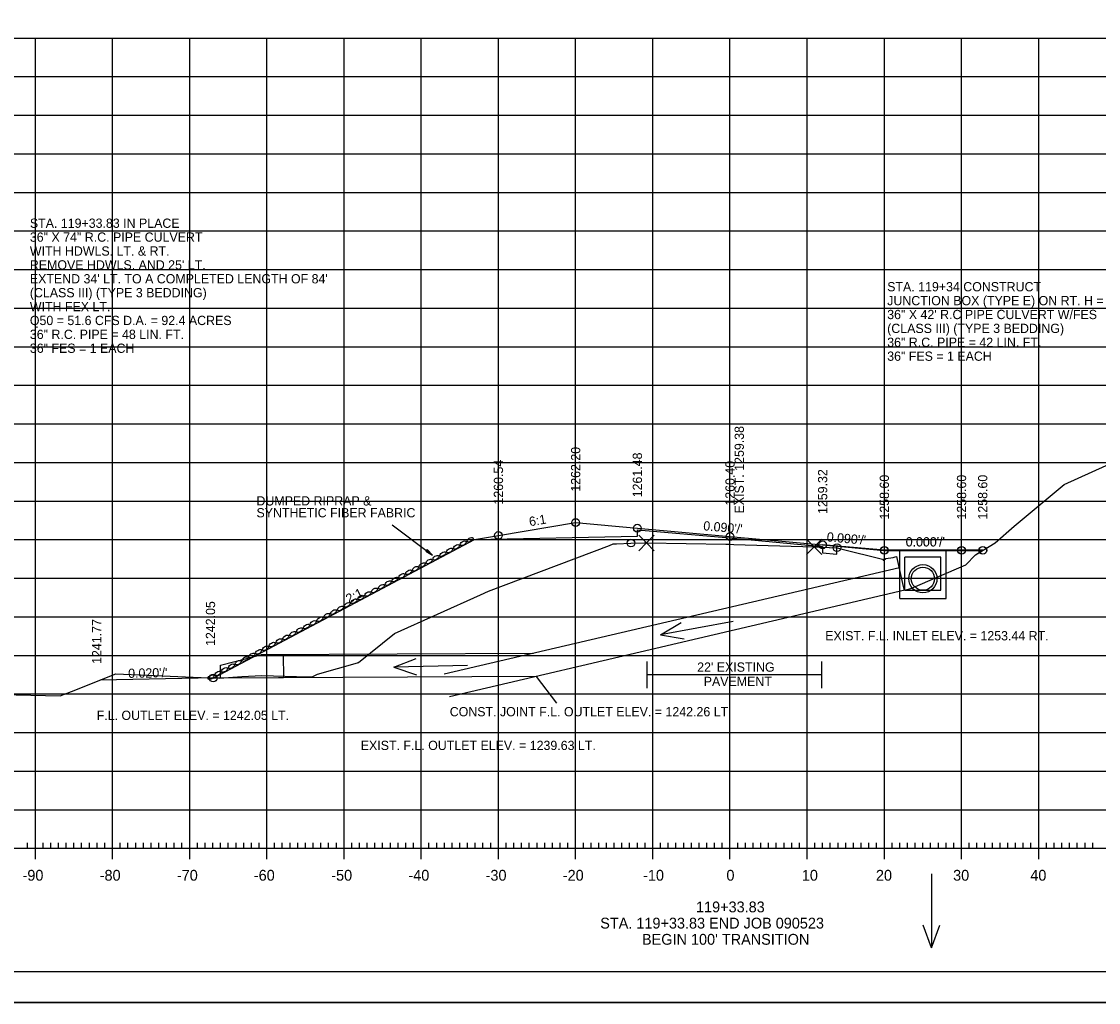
# Model space of a CAD drawing. Extents: x 1406028 to 1412453, y 321733 to 325986.
# Drawn here: x 1406498.1 to 1406637.6, y 325132.7 to 325259.9 of the extents above; entities that cross this region are included whole.
import ezdxf

# ---------------------------------------------------------------- set-up
doc = ezdxf.new("R2010")
doc.units = 0
for name, color, linetype in [('1', 7, 'Continuous'), ('Default', 7, 'Continuous'), ('R_Alt Surface', 7, 'Continuous'), ('R_Axis', 7, 'Continuous'), ('R_Axis Annot', 7, 'Continuous'), ('R_Border', 7, 'Continuous'), ('R_Draft', 7, 'Continuous'), ('R_Drive', 7, 'Continuous'), ('R_Exist Surface', 7, 'Continuous'), ('R_Fin Surface', 7, 'Continuous'), ('R_Fin Surface Annot', 7, 'Continuous'), ('R_Grid', 7, 'Continuous'), ('R_No Plot', 7, 'Continuous'), ('R_Proposed Const Limits', 7, 'Continuous'), ('R_Proposed Road', 7, 'Continuous'), ('R_Water', 7, 'Continuous'), ('R_Water Annot', 7, 'Continuous'), ('R_Xsect Elev', 7, 'Continuous')]:
    doc.layers.add(name, color=color, linetype=linetype)

msp = doc.modelspace()

# ---------------------------------------------------------------- linework, layer by layer
at = {"layer": '1'}
msp.add_lwpolyline([(1406532.01, 325177.82), (1406532.03, 325174.82), (1406523.88, 325174.78), (1406523.88, 325176.44), (1406529.12, 325177.8)], close=True, dxfattribs=at)
at = {"layer": 'R_Alt Surface'}
msp.add_line((1406603.74, 325190.83), (1406603.74, 325191.87), dxfattribs=at)
msp.add_lwpolyline([(1406556.78, 325192.74), (1406577.89, 325193.16), (1406577.89, 325194), (1406589.89, 325192.96), (1406601.89, 325191.83), (1406601.89, 325191), (1406603.74, 325190.83)], dxfattribs=at)
at = {"layer": 'R_Axis'}
for p, q in [((1406498.89, 325152.72), (1406498.89, 325153.42)), ((1406499.89, 325151.32), (1406499.89, 325154.12)), ((1406500.89, 325152.72), (1406500.89, 325153.42)), ((1406501.89, 325152.72), (1406501.89, 325153.42)), ((1406502.89, 325152.72), (1406502.89, 325153.42)), ((1406503.89, 325152.72), (1406503.89, 325153.42)), ((1406504.89, 325152.72), (1406504.89, 325153.42)), ((1406505.89, 325152.72), (1406505.89, 325153.42)), ((1406506.89, 325152.72), (1406506.89, 325153.42)), ((1406507.89, 325152.72), (1406507.89, 325153.42)), ((1406508.89, 325152.72), (1406508.89, 325153.42)), ((1406509.89, 325151.32), (1406509.89, 325154.12)), ((1406510.89, 325152.72), (1406510.89, 325153.42)), ((1406511.89, 325152.72), (1406511.89, 325153.42)), ((1406512.89, 325152.72), (1406512.89, 325153.42)), ((1406513.89, 325152.72), (1406513.89, 325153.42)), ((1406514.89, 325152.72), (1406514.89, 325153.42)), ((1406515.89, 325152.72), (1406515.89, 325153.42)), ((1406516.89, 325152.72), (1406516.89, 325153.42)), ((1406517.89, 325152.72), (1406517.89, 325153.42)), ((1406518.89, 325152.72), (1406518.89, 325153.42)), ((1406519.89, 325151.32), (1406519.89, 325154.12)), ((1406520.89, 325152.72), (1406520.89, 325153.42)), ((1406521.89, 325152.72), (1406521.89, 325153.42)), ((1406522.89, 325152.72), (1406522.89, 325153.42)), ((1406523.89, 325152.72), (1406523.89, 325153.42)), ((1406524.89, 325152.72), (1406524.89, 325153.42)), ((1406525.89, 325152.72), (1406525.89, 325153.42)), ((1406526.89, 325152.72), (1406526.89, 325153.42)), ((1406527.89, 325152.72), (1406527.89, 325153.42)), ((1406528.89, 325152.72), (1406528.89, 325153.42)), ((1406529.89, 325151.32), (1406529.89, 325154.12)), ((1406530.89, 325152.72), (1406530.89, 325153.42)), ((1406531.89, 325152.72), (1406531.89, 325153.42)), ((1406532.89, 325152.72), (1406532.89, 325153.42)), ((1406533.89, 325152.72), (1406533.89, 325153.42)), ((1406534.89, 325152.72), (1406534.89, 325153.42)), ((1406535.89, 325152.72), (1406535.89, 325153.42)), ((1406536.89, 325152.72), (1406536.89, 325153.42)), ((1406537.89, 325152.72), (1406537.89, 325153.42)), ((1406538.89, 325152.72), (1406538.89, 325153.42)), ((1406539.89, 325151.32), (1406539.89, 325154.12)), ((1406540.89, 325152.72), (1406540.89, 325153.42)), ((1406541.89, 325152.72), (1406541.89, 325153.42)), ((1406542.89, 325152.72), (1406542.89, 325153.42)), ((1406543.89, 325152.72), (1406543.89, 325153.42)), ((1406544.89, 325152.72), (1406544.89, 325153.42)), ((1406545.89, 325152.72), (1406545.89, 325153.42)), ((1406546.89, 325152.72), (1406546.89, 325153.42)), ((1406547.89, 325152.72), (1406547.89, 325153.42)), ((1406548.89, 325152.72), (1406548.89, 325153.42)), ((1406549.89, 325151.32), (1406549.89, 325154.12)), ((1406550.89, 325152.72), (1406550.89, 325153.42)), ((1406551.89, 325152.72), (1406551.89, 325153.42)), ((1406552.89, 325152.72), (1406552.89, 325153.42)), ((1406553.89, 325152.72), (1406553.89, 325153.42)), ((1406554.89, 325152.72), (1406554.89, 325153.42)), ((1406555.89, 325152.72), (1406555.89, 325153.42)), ((1406556.89, 325152.72), (1406556.89, 325153.42)), ((1406557.89, 325152.72), (1406557.89, 325153.42)), ((1406558.89, 325152.72), (1406558.89, 325153.42)), ((1406559.89, 325151.32), (1406559.89, 325154.12)), ((1406560.89, 325152.72), (1406560.89, 325153.42)), ((1406561.89, 325152.72), (1406561.89, 325153.42)), ((1406562.89, 325152.72), (1406562.89, 325153.42)), ((1406563.89, 325152.72), (1406563.89, 325153.42)), ((1406564.89, 325152.72), (1406564.89, 325153.42)), ((1406565.89, 325152.72), (1406565.89, 325153.42)), ((1406566.89, 325152.72), (1406566.89, 325153.42)), ((1406567.89, 325152.72), (1406567.89, 325153.42)), ((1406568.89, 325152.72), (1406568.89, 325153.42)), ((1406569.89, 325151.32), (1406569.89, 325154.12)), ((1406570.89, 325152.72), (1406570.89, 325153.42)), ((1406571.89, 325152.72), (1406571.89, 325153.42)), ((1406572.89, 325152.72), (1406572.89, 325153.42)), ((1406573.89, 325152.72), (1406573.89, 325153.42)), ((1406574.89, 325152.72), (1406574.89, 325153.42)), ((1406575.89, 325152.72), (1406575.89, 325153.42)), ((1406576.89, 325152.72), (1406576.89, 325153.42)), ((1406577.89, 325152.72), (1406577.89, 325153.42)), ((1406578.89, 325152.72), (1406578.89, 325153.42)), ((1406579.89, 325151.32), (1406579.89, 325154.12)), ((1406580.89, 325152.72), (1406580.89, 325153.42)), ((1406581.89, 325152.72), (1406581.89, 325153.42)), ((1406582.89, 325152.72), (1406582.89, 325153.42)), ((1406583.89, 325152.72), (1406583.89, 325153.42)), ((1406584.89, 325152.72), (1406584.89, 325153.42)), ((1406585.89, 325152.72), (1406585.89, 325153.42)), ((1406586.89, 325152.72), (1406586.89, 325153.42)), ((1406587.89, 325152.72), (1406587.89, 325153.42)), ((1406588.89, 325152.72), (1406588.89, 325153.42)), ((1406589.89, 325151.32), (1406589.89, 325154.12)), ((1406590.89, 325152.72), (1406590.89, 325153.42)), ((1406591.89, 325152.72), (1406591.89, 325153.42)), ((1406592.89, 325152.72), (1406592.89, 325153.42)), ((1406593.89, 325152.72), (1406593.89, 325153.42)), ((1406594.89, 325152.72), (1406594.89, 325153.42)), ((1406595.89, 325152.72), (1406595.89, 325153.42)), ((1406596.89, 325152.72), (1406596.89, 325153.42)), ((1406597.89, 325152.72), (1406597.89, 325153.42)), ((1406598.89, 325152.72), (1406598.89, 325153.42)), ((1406599.89, 325151.32), (1406599.89, 325154.12)), ((1406600.89, 325152.72), (1406600.89, 325153.42)), ((1406601.89, 325152.72), (1406601.89, 325153.42)), ((1406602.89, 325152.72), (1406602.89, 325153.42)), ((1406603.89, 325152.72), (1406603.89, 325153.42)), ((1406604.89, 325152.72), (1406604.89, 325153.42)), ((1406605.89, 325152.72), (1406605.89, 325153.42)), ((1406606.89, 325152.72), (1406606.89, 325153.42)), ((1406607.89, 325152.72), (1406607.89, 325153.42)), ((1406608.89, 325152.72), (1406608.89, 325153.42)), ((1406609.89, 325151.32), (1406609.89, 325154.12)), ((1406610.89, 325152.72), (1406610.89, 325153.42)), ((1406611.89, 325152.72), (1406611.89, 325153.42)), ((1406612.89, 325152.72), (1406612.89, 325153.42)), ((1406613.89, 325152.72), (1406613.89, 325153.42)), ((1406614.89, 325152.72), (1406614.89, 325153.42)), ((1406615.89, 325152.72), (1406615.89, 325153.42)), ((1406616.89, 325152.72), (1406616.89, 325153.42)), ((1406617.89, 325152.72), (1406617.89, 325153.42)), ((1406618.89, 325152.72), (1406618.89, 325153.42)), ((1406619.89, 325151.32), (1406619.89, 325154.12)), ((1406620.89, 325152.72), (1406620.89, 325153.42)), ((1406621.89, 325152.72), (1406621.89, 325153.42)), ((1406622.89, 325152.72), (1406622.89, 325153.42)), ((1406623.89, 325152.72), (1406623.89, 325153.42)), ((1406624.89, 325152.72), (1406624.89, 325153.42)), ((1406625.89, 325152.72), (1406625.89, 325153.42)), ((1406626.89, 325152.72), (1406626.89, 325153.42)), ((1406627.89, 325152.72), (1406627.89, 325153.42)), ((1406628.89, 325152.72), (1406628.89, 325153.42)), ((1406629.89, 325151.32), (1406629.89, 325154.12)), ((1406630.89, 325152.72), (1406630.89, 325153.42)), ((1406631.89, 325152.72), (1406631.89, 325153.42)), ((1406632.89, 325152.72), (1406632.89, 325153.42)), ((1406633.89, 325152.72), (1406633.89, 325153.42)), ((1406634.89, 325152.72), (1406634.89, 325153.42)), ((1406635.89, 325152.72), (1406635.89, 325153.42)), ((1406636.89, 325152.72), (1406636.89, 325153.42)), ((1406449.89, 325152.72), (1406729.89, 325152.72))]:
    msp.add_line(p, q, dxfattribs=at)
at = {"layer": 'R_Border'}
msp.add_line((1406748.07, 325136.72), (1406431.89, 325136.72), dxfattribs=at)
at = {"layer": 'R_Draft'}
for p, q in [((1406546.13, 325194.64), (1406551.36, 325190.72)), ((1406550.65, 325191.44), (1406550.47, 325191.2)), ((1406550.47, 325191.2), (1406551.36, 325190.72)), ((1406550.49, 325191.22), (1406551.23, 325190.82)), ((1406550.5, 325191.24), (1406551.09, 325190.93)), ((1406550.52, 325191.26), (1406550.96, 325191.03)), ((1406550.53, 325191.28), (1406550.82, 325191.13)), ((1406550.55, 325191.3), (1406550.69, 325191.23)), ((1406550.58, 325191.34), (1406550.69, 325191.23)), ((1406550.59, 325191.36), (1406550.82, 325191.13)), ((1406550.61, 325191.38), (1406550.96, 325191.03)), ((1406550.62, 325191.4), (1406551.09, 325190.93)), ((1406550.64, 325191.42), (1406551.23, 325190.82)), ((1406550.65, 325191.44), (1406551.36, 325190.72)), ((1406579.12, 325176.94), (1406579.12, 325173.45)), ((1406601.75, 325176.94), (1406601.75, 325173.45)), ((1406579.14, 325175.23), (1406601.73, 325175.23))]:
    msp.add_line(p, q, dxfattribs=at)
for centre in [(1406554.44, 325191.77), (1406555.32, 325192.24), (1406556.21, 325192.7), (1406551.79, 325190.36), (1406552.67, 325190.83), (1406553.56, 325191.3), (1406549.14, 325188.95), (1406550.02, 325189.42), (1406550.91, 325189.89), (1406546.49, 325187.55), (1406547.37, 325188.02), (1406548.26, 325188.49), (1406543.84, 325186.14), (1406544.72, 325186.61), (1406545.61, 325187.08), (1406541.19, 325184.74), (1406542.07, 325185.2), (1406542.96, 325185.67), (1406538.54, 325183.33), (1406539.42, 325183.8), (1406540.31, 325184.27), (1406535.89, 325181.92), (1406536.77, 325182.39), (1406537.66, 325182.86), (1406533.24, 325180.52), (1406534.12, 325180.99), (1406535.01, 325181.46), (1406530.59, 325179.11), (1406531.47, 325179.58), (1406532.36, 325180.05), (1406527.94, 325177.71), (1406528.82, 325178.17), (1406529.71, 325178.64), (1406525.29, 325176.3), (1406526.17, 325176.77), (1406527.06, 325177.24), (1406522.64, 325174.89), (1406523.52, 325175.36), (1406524.41, 325175.83)]:
    msp.add_ellipse(centre, major_axis=(0.371, 0.232), ratio=0.517889, dxfattribs=at)
at = {"layer": 'R_Drive'}
msp.add_line((1406564.79, 325174.98), (1406567.41, 325171.54), dxfattribs=at)
at = {"layer": 'R_Exist Surface'}
msp.add_lwpolyline([(1406495.52, 325172.66), (1406503.12, 325172.47), (1406504.57, 325173.04), (1406510.33, 325175.31), (1406522.37, 325174.79), (1406523.77, 325174.76), (1406526.64, 325174.96), (1406529.25, 325175.09), (1406535.24, 325174.94), (1406535.77, 325174.92), (1406536.46, 325175.29), (1406541.64, 325176.77), (1406541.72, 325176.78), (1406541.75, 325176.8), (1406546.43, 325180.56), (1406557.57, 325185.57), (1406558.6, 325186.05), (1406574.26, 325191.96), (1406574.77, 325192.15), (1406574.85, 325192.15), (1406575.18, 325192.17), (1406577.06, 325192.27), (1406578.75, 325192.28), (1406579.08, 325192.28), (1406589.36, 325192.12), (1406589.89, 325192.11), (1406590.39, 325192.09), (1406600.8, 325191.79), (1406603.69, 325191.67), (1406603.76, 325191.67), (1406604.26, 325191.53), (1406609.67, 325190.19), (1406609.79, 325190.02), (1406610.1, 325190.28), (1406611.05, 325190.42), (1406611.28, 325190.47), (1406611.48, 325190.51), (1406612.32, 325186.65), (1406612.42, 325186.28), (1406612.55, 325186.15), (1406613.3, 325186.38), (1406620.43, 325189.43), (1406621.71, 325190.76), (1406624.23, 325192.28), (1406626.73, 325194.46), (1406633.17, 325199.87), (1406642.26, 325203.96)], dxfattribs=at)
at = {"layer": 'R_Fin Surface'}
msp.add_line((1406523.09, 325174.79), (1406508.27, 325174.5), dxfattribs=at)
msp.add_lwpolyline([(1406522.93, 325174.78), (1406523.1, 325174.87), (1406556.78, 325192.74), (1406559.89, 325193.26), (1406569.89, 325194.93), (1406577.89, 325194.2), (1406589.89, 325193.12), (1406601.89, 325192.04), (1406609.89, 325191.32), (1406619.89, 325191.32), (1406622.63, 325191.32)], dxfattribs=at)
at = {"layer": 'R_Grid'}
for p, q in [((1406449.89, 325257.72), (1406729.89, 325257.72)), ((1406499.89, 325152.72), (1406499.89, 325257.72)), ((1406509.89, 325152.72), (1406509.89, 325257.72)), ((1406519.89, 325152.72), (1406519.89, 325257.72)), ((1406529.89, 325152.72), (1406529.89, 325257.72)), ((1406539.89, 325152.72), (1406539.89, 325257.72)), ((1406549.89, 325152.72), (1406549.89, 325257.72)), ((1406559.89, 325152.72), (1406559.89, 325257.72)), ((1406569.89, 325152.72), (1406569.89, 325257.72)), ((1406579.89, 325152.72), (1406579.89, 325257.72)), ((1406589.89, 325152.72), (1406589.89, 325257.72)), ((1406599.89, 325152.72), (1406599.89, 325257.72)), ((1406609.89, 325152.72), (1406609.89, 325257.72)), ((1406619.89, 325152.72), (1406619.89, 325257.72)), ((1406629.89, 325152.72), (1406629.89, 325257.72)), ((1406449.89, 325252.72), (1406729.89, 325252.72)), ((1406449.89, 325247.72), (1406729.89, 325247.72)), ((1406449.89, 325242.72), (1406729.89, 325242.72)), ((1406449.89, 325237.72), (1406729.89, 325237.72)), ((1406449.89, 325232.72), (1406729.89, 325232.72)), ((1406449.89, 325227.72), (1406729.89, 325227.72)), ((1406449.89, 325222.72), (1406729.89, 325222.72)), ((1406449.89, 325217.72), (1406729.89, 325217.72)), ((1406449.89, 325212.72), (1406729.89, 325212.72)), ((1406449.89, 325207.72), (1406729.89, 325207.72)), ((1406449.89, 325202.72), (1406729.89, 325202.72)), ((1406449.89, 325197.72), (1406729.89, 325197.72)), ((1406449.89, 325192.72), (1406729.89, 325192.72)), ((1406449.89, 325187.72), (1406729.89, 325187.72)), ((1406449.89, 325182.72), (1406729.89, 325182.72)), ((1406449.89, 325177.72), (1406729.89, 325177.72)), ((1406449.89, 325172.72), (1406729.89, 325172.72)), ((1406449.89, 325167.72), (1406729.89, 325167.72)), ((1406449.89, 325162.72), (1406729.89, 325162.72)), ((1406449.89, 325157.72), (1406729.89, 325157.72)), ((1406449.89, 325152.72), (1406729.89, 325152.72))]:
    msp.add_line(p, q, dxfattribs=at)
at = {"layer": 'R_No Plot'}
msp.add_line((1406419.49, 325132.74), (1406752.82, 325132.74), dxfattribs=at)
for points in [[(1406419.48, 325346.08), (1406752.82, 325346.08), (1406752.82, 325132.74), (1406419.48, 325132.74)], [(1406665.81, 325342.18), (1406685.43, 325342.18), (1406685.43, 325332.3), (1406701.54, 325332.3), (1406724.74, 325332.3), (1406724.74, 325307.97), (1406748.07, 325307.97), (1406748.07, 325136.72), (1406431.89, 325136.72), (1406431.89, 325342.18)], [(1406601.89, 325191.75), (1406603.69, 325191.67), (1406603.76, 325191.67), (1406604.26, 325191.53), (1406609.67, 325190.19), (1406609.79, 325190.02), (1406610.1, 325190.28), (1406611.05, 325190.42), (1406611.28, 325190.47), (1406611.48, 325190.51), (1406612.32, 325186.65), (1406612.42, 325186.28), (1406612.55, 325186.15), (1406613.3, 325186.38), (1406620.43, 325189.43), (1406621.71, 325190.76), (1406622.66, 325191.34), (1406619.89, 325191.34), (1406609.89, 325191.34), (1406601.89, 325192.04), (1406601.15, 325191.9), (1406601.89, 325191.83)]]:
    msp.add_lwpolyline(points, close=True, dxfattribs=at)
for points in [[(1406579.08, 325192.28), (1406578.08, 325193.28), (1406579.08, 325192.28), (1406578.08, 325191.28), (1406579.08, 325192.28), (1406580.08, 325191.28), (1406579.08, 325192.28), (1406580.08, 325193.28)], [(1406600.8, 325191.79), (1406599.8, 325192.79), (1406600.8, 325191.79), (1406599.8, 325190.79), (1406600.8, 325191.79), (1406601.8, 325190.79), (1406600.8, 325191.79), (1406601.8, 325192.79)]]:
    msp.add_lwpolyline(points, dxfattribs=at)
for centre in [(1406569.89, 325194.93), (1406577.89, 325194.2), (1406559.89, 325193.26), (1406589.89, 325193.12), (1406577.06, 325192.27), (1406601.89, 325192.04), (1406601.89, 325192.04), (1406603.76, 325191.67), (1406609.89, 325191.34), (1406609.89, 325191.32), (1406619.89, 325191.34), (1406619.89, 325191.32), (1406622.63, 325191.32), (1406622.63, 325191.32), (1406622.66, 325191.34), (1406622.66, 325191.34), (1406522.93, 325174.78)]:
    msp.add_circle(centre, 0.5, dxfattribs=at)
at = {"layer": 'R_Proposed Const Limits'}
msp.add_lwpolyline([(1406619.89, 325191.34), (1406622.66, 325191.34)], dxfattribs=at)
at = {"layer": 'R_Proposed Road'}
msp.add_lwpolyline([(1406609.89, 325191.34), (1406619.89, 325191.34)], dxfattribs=at)
at = {"layer": 'R_Water'}
for p, q in [((1406617.88, 325191.28), (1406611.88, 325191.28)), ((1406611.88, 325185.07), (1406611.88, 325191.28)), ((1406617.88, 325185.07), (1406617.88, 325191.28)), ((1406611.86, 325189.08), (1406552.86, 325175.27)), ((1406617.21, 325190.45), (1406612.55, 325190.45)), ((1406612.55, 325186.15), (1406612.55, 325190.45)), ((1406617.21, 325186.15), (1406617.21, 325190.45)), ((1406612.55, 325186.15), (1406553.55, 325172.35)), ((1406611.88, 325185.07), (1406617.88, 325185.07)), ((1406612.55, 325186.15), (1406617.21, 325186.15)), ((1406564.44, 325177.98), (1406529.12, 325177.8)), ((1406564.79, 325174.98), (1406523.06, 325174.77))]:
    msp.add_line(p, q, dxfattribs=at)
for radius in [1.83, 1.5]:
    msp.add_circle((1406614.88, 325187.65), radius, dxfattribs=at)
at = {"layer": 'R_Water Annot'}
for p, q in [((1406590.29, 325182.12), (1406580.88, 325180.38)), ((1406580.88, 325180.38), (1406583.56, 325181.96)), ((1406580.88, 325180.38), (1406583.95, 325179.86)), ((1406546.33, 325176.19), (1406549.23, 325177.32)), ((1406555.9, 325176.39), (1406546.33, 325176.19)), ((1406546.33, 325176.19), (1406549.28, 325175.19)), ((1406616.01, 325149.4), (1406616.01, 325139.83)), ((1406616.01, 325139.83), (1406614.94, 325142.76)), ((1406616.01, 325139.83), (1406617.07, 325142.76))]:
    msp.add_line(p, q, dxfattribs=at)

# ---------------------------------------------------------------- texts
at = {"layer": 'Default'}
for s, p in [('STA. 119+34 CONSTRUCT', (1406610.26, 325224.89)), ('JUNCTION BOX (TYPE E) ON RT. H = 5\'-2" WITH', (1406610.26, 325223.09)), ('36" X 42\' R.C PIPE CULVERT W/FES', (1406610.26, 325221.29)), ('(CLASS III) (TYPE 3 BEDDING) ', (1406610.26, 325219.49)), ('36" R.C. PIPE = 42 LIN. FT.', (1406610.26, 325217.69)), ('36" FES = 1 EACH', (1406610.26, 325215.89))]:
    msp.add_text(s, height=1.2, rotation=360, dxfattribs=at).set_placement(p)
at = {"layer": 'R_Axis Annot'}
for s, p in [('-90', (1406498.23, 325148.52)), ('-80', (1406508.23, 325148.52)), ('-70', (1406518.23, 325148.52)), ('-60', (1406528.2, 325148.52)), ('-50', (1406538.23, 325148.52)), ('-40', (1406548.23, 325148.52)), ('-30', (1406558.23, 325148.52)), ('-20', (1406568.23, 325148.52)), ('-10', (1406578.63, 325148.52)), ('0', (1406589.43, 325148.52)), ('10', (1406599.2, 325148.52)), ('20', (1406608.8, 325148.52)), ('30', (1406618.8, 325148.52)), ('40', (1406628.8, 325148.52)), ('119+33.83', (1406585.49, 325144.42)), ('STA. 119+33.83 END JOB 090523', (1406573.08, 325142.32)), ("BEGIN 100' TRANSITION", (1406578.49, 325140.22))]:
    msp.add_text(s, height=1.4, dxfattribs=at).set_placement(p)
at = {"layer": 'R_Draft'}
for s, p in [('STA. 119+33.83 IN PLACE', (1406499.18, 325233.12)), ('36" X 74" R.C. PIPE CULVERT', (1406499.18, 325231.32)), ('WITH HDWLS. LT. & RT. ', (1406499.18, 325229.52)), ("REMOVE HDWLS. AND 25' LT.", (1406499.18, 325227.72)), ("EXTEND 34' LT. TO A COMPLETED LENGTH OF 84'", (1406499.18, 325225.92)), ('(CLASS III) (TYPE 3 BEDDING)', (1406499.18, 325224.12)), ('WITH FEX LT. ', (1406499.18, 325222.32)), ('Q50 = 51.6 CFS D.A. = 92.4 ACRES', (1406499.18, 325220.52)), ('36" R.C. PIPE = 48 LIN. FT. ', (1406499.18, 325218.72)), ('36" FES = 1 EACH ', (1406499.18, 325216.92)), ('DUMPED RIPRAP &', (1406528.54, 325197.14)), ('SYNTHETIC FIBER FABRIC', (1406528.54, 325195.6)), ("22' EXISTING ", (1406585.64, 325175.6)), ('PAVEMENT', (1406586.49, 325173.74))]:
    msp.add_text(s, height=1.2, dxfattribs=at).set_placement(p)
at = {"layer": 'R_Drive'}
for s, p in [('EXIST. F.L. INLET ELEV. = 1253.44 RT.', (1406602.23, 325179.66)), ('CONST. JOINT F.L. OUTLET ELEV. = 1242.26 LT.', (1406553.58, 325169.82)), ('F.L. OUTLET ELEV. = 1242.05 LT.', (1406507.84, 325169.35)), ('EXIST. F.L. OUTLET ELEV. = 1239.63 LT.', (1406542.05, 325165.45))]:
    msp.add_text(s, height=1.2, dxfattribs=at).set_placement(p)
at = {"layer": 'R_Fin Surface Annot'}
for s, rotation, p in [('1262.20', 90, (1406570.49, 325198.93)), ('1261.48', 90, (1406578.49, 325198.2)), ('1260.54', 90, (1406560.49, 325197.26)), ('1260.40', 90, (1406590.49, 325197.12)), ('1259.32', 90, (1406602.49, 325196.04)), ('1258.60', 90, (1406610.49, 325195.32)), ('1258.60', 90, (1406620.49, 325195.32)), ('1258.60', 90, (1406623.23, 325195.32)), ('6:1', 9.4642, (1406563.96, 325194.44)), ("0.090'/'", 354.8479, (1406586.39, 325193.94)), ("0.090'/'", 354.8479, (1406602.39, 325192.5)), ("0.000'/'", 360, (1406612.65, 325191.82)), ("0.000'/'", 360, (1406612.67, 325191.84)), ('2:1', 26.5651, (1406540.49, 325184.41)), ('1242.05', 90, (1406523.18, 325178.94)), ('1241.77', 90, (1406508.45, 325176.61)), ("0.020'/'", 1.1458, (1406511.93, 325174.79))]:
    msp.add_text(s, height=1.2, rotation=rotation, dxfattribs=at).set_placement(p)
at = {"layer": 'R_No Plot'}
for p in [(1406633.13, 325199.82), (1406574.73, 325192.1), (1406624.19, 325192.23), (1406611.44, 325190.46), (1406609.63, 325190.14), (1406611.01, 325190.37), (1406620.39, 325189.38), (1406558.56, 325186), (1406612.5, 325186.1), (1406546.39, 325180.51), (1406541.68, 325176.73), (1406510.29, 325175.26), (1406529.2, 325175.04), (1406523.73, 325174.71), (1406503.08, 325172.42)]:
    msp.add_text('+', height=0.1, dxfattribs=at).set_placement(p)
at = {"layer": 'R_Xsect Elev'}
msp.add_text('EXIST. 1259.38', height=1.2, rotation=90, dxfattribs=at).set_placement((1406591.69, 325196.11))

doc.saveas('drawing.dxf')
